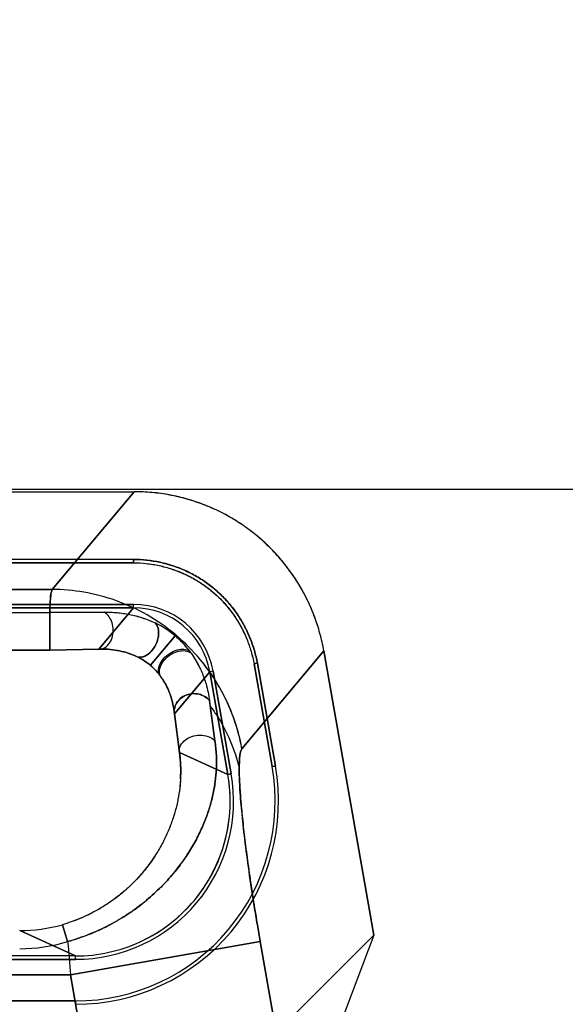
# Model space of a CAD drawing. Header units: millimetres. Extents: x 0 to 297, y 0 to 210.
# Tile 392 of 446: x 240.073 to 240.2, y 161.795 to 162.024. Entities that reach past the tile are written whole.
import ezdxf

# ---------------------------------------------------------------- set-up
doc = ezdxf.new("R2010")
doc.units = ezdxf.units.MM
doc.header["$LTSCALE"] = 16.335
doc.layers.get('0').update_dxf_attribs({"linetype": 'CONTINUOUS'})
for name, color, linetype in [('AXES_REF', 7, 'CONTINUOUS'), ('INTFCLR_1', 7, 'CONTINUOUS'), ('INTFCLR_144815', 7, 'CONTINUOUS'), ('INTFCLR_72935', 7, 'CONTINUOUS')]:
    doc.layers.add(name, color=color, linetype=linetype)

msp = doc.modelspace()

# ---------------------------------------------------------------- linework, layer by layer
at = {"color": 7, "linetype": 'Continuous'}
for radius in [8.7262453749, 8.7255, 8.6696226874]:
    msp.add_circle((241.415033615, 154.4105885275), radius, dxfattribs=at)
msp.add_arc((241.415033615, 154.4105885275), 8.64, 278.2771290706, 261.7228709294, dxfattribs=at)
at = {"layer": 'AXES_REF', "color": 9, "linetype": 'Continuous'}
msp.add_arc((241.415033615, 154.4105885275), 7.9600610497, 94.4118118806, 85.5881881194, dxfattribs=at)
at = {"layer": 'INTFCLR_1', "color": 6, "linetype": 'Continuous'}
for p, q in [((239.9943977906, 161.9146244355), (240.0991661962, 161.9146244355)), ((240.0990317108, 161.8988744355), (239.994532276, 161.8988744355)), ((239.994532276, 161.8980870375), (240.0990317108, 161.8980870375)), ((240.0990316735, 161.8988595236), (240.0990317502, 161.8980711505)), ((240.0990317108, 161.8884118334), (239.994532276, 161.8884118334)), ((239.994532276, 161.8876244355), (240.0990317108, 161.8876244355)), ((240.1549717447, 161.8114652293), (240.1433139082, 161.8775801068)), ((240.1217377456, 161.8489922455), (240.1175228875, 161.8728958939)), ((240.127035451, 161.8745732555), (240.1278118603, 161.8747100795)), ((240.1270511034, 161.8745759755), (240.1312659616, 161.8506723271)), ((240.127826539, 161.8747127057), (240.1320413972, 161.8508090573)), ((240.1167474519, 161.8727591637), (240.12096231, 161.8488555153)), ((240.1363407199, 161.7928342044), (240.1549717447, 161.8114652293)), ((240.1549717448, 161.8114652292), (240.1470154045, 161.7905461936)), ((240.0855066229, 161.8066244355), (240.008057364, 161.8066244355)), ((240.008057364, 161.8058370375), (240.0855066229, 161.8058370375)), ((240.0855066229, 161.7961618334), (240.008057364, 161.7961618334))]:
    msp.add_line(p, q, dxfattribs=at)
at = {"layer": 'INTFCLR_1', "color": 9, "linetype": 'Continuous'}
for p, q in [((240.0991661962, 161.9146244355), (240.0800906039, 161.8918910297)), ((240.013473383, 161.8918910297), (240.0800906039, 161.8918910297)), ((240.0990317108, 161.8876244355), (240.0909361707, 161.8779765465)), ((240.0990316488, 161.8876240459), (240.0990317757, 161.8884113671)), ((240.0140540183, 161.886490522), (240.0795099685, 161.886490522)), ((240.0795099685, 161.8777776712), (240.0795109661, 161.886490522)), ((240.0921963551, 161.8865993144), (240.0795099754, 161.8864904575)), ((240.1086955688, 161.8810950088), (240.1029314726, 161.8742399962)), ((240.0795099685, 161.8777804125), (240.0140540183, 161.8777804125)), ((240.0909361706, 161.8779765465), (240.0795099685, 161.8777804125)), ((240.1242383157, 161.8548467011), (240.1433139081, 161.8775801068)), ((240.1175224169, 161.8728958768), (240.116747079, 161.872759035)), ((240.1085357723, 161.8629728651), (240.1167474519, 161.8727591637)), ((240.1179620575, 161.8566720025), (240.1166873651, 161.8660416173)), ((240.1097019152, 161.8539557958), (240.1085357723, 161.8629728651)), ((240.12096231, 161.8488555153), (240.1097019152, 161.8539557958)), ((240.1320379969, 161.8508084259), (240.1312623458, 161.8506717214)), ((240.1209611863, 161.8488553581), (240.1217366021, 161.8489920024)), ((240.0836791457, 161.8099629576), (240.0824404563, 161.8139008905)), ((240.0855066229, 161.8066244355), (240.0725108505, 161.8125107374)), ((240.0843458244, 161.8022335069), (240.1284935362, 161.8100179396)), ((240.1284935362, 161.8100179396), (240.1568926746, 161.6489584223)), ((240.0855064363, 161.8058397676), (240.085506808, 161.806627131)), ((240.0092181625, 161.8022335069), (240.0843458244, 161.8022335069)), ((240.1113293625, 161.6492022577), (240.0843458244, 161.8022335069)), ((240.0855067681, 161.7961670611), (240.0855064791, 161.7953794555))]:
    msp.add_line(p, q, dxfattribs=at)
at = {"layer": 'INTFCLR_1', "color": 6, "linetype": 'Continuous'}
for centre, radius, start, end in [((240.099034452, 161.8696386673), 0.018772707, 9.9916339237, 90.00836582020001), ((240.0990363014, 161.8696407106), 0.0179830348, 9.9988799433, 90.00214762), ((240.0855237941, 161.842610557), 0.0472310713, 269.9791718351, 9.995450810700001), ((240.0855237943, 161.8426105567), 0.0464434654, 269.9788185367, 9.9953740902), ((240.0855237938, 161.8426105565), 0.0367707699, 269.9732464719, 9.9941571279), ((240.0854742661, 161.8426131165), 0.0360348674, 345.0078624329, 9.9935268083), ((240.085539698, 161.8426039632), 0.0359692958, 294.9813292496, 344.9949843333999), ((240.085507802, 161.8426554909), 0.0360310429, 269.9981249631, 294.9800008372)]:
    msp.add_arc(centre, radius, start, end, dxfattribs=at)
at = {"layer": 'INTFCLR_1', "color": 9, "linetype": 'Continuous'}
for centre, radius, start, end in [((240.0774132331, 161.8496055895), 0.0325803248, 356.8975223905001, 7.673181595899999), ((240.0725115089, 161.8486637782), 0.0361530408, 269.9989566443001, 285.9403577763), ((240.0724987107, 161.8470776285), 0.0387621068, 270.0179443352, 286.7644188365), ((242.1105935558, 161.9808944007), 2.0341090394, 184.8203971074, 185.0389249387)]:
    msp.add_arc(centre, radius, start, end, dxfattribs=at)
at = {"layer": 'INTFCLR_1', "color": 6, "linetype": 'Continuous'}
for points, knots in [([(240.1433139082, 161.8775801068), (240.1430717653, 161.8789533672), (240.1424598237, 161.8816791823), (240.141165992, 161.8856623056), (240.1395083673, 161.8895055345), (240.1375036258, 161.8931740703), (240.1351680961, 161.8966360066), (240.1325229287, 161.8998632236), (240.1295899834, 161.9028293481), (240.1263944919, 161.9055090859), (240.1229636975, 161.9078798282), (240.1193264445, 161.9099217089), (240.1155123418, 161.9116179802), (240.1115536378, 161.912952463), (240.1074855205, 161.9139148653), (240.1033445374, 161.914495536), (240.1005585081, 161.9146244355), (240.0991661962, 161.9146244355)], [0, 0, 0, 0, 0.0668459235, 0.1336927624, 0.2004837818, 0.2671935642, 0.3338090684, 0.4003837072, 0.4669352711, 0.5334824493, 0.6000118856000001, 0.6665555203, 0.7331501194, 0.7998260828, 0.8665291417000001, 0.9332563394, 1, 1, 1, 1]), ([(240.0990317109, 161.8988744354), (240.1000443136, 161.898874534), (240.1020961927, 161.8987606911), (240.1051741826, 161.8982560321), (240.1082377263, 161.8974156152), (240.1112205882, 161.8962459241), (240.114039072, 161.8947792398), (240.1166405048, 161.8930466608), (240.1190059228, 161.8910644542), (240.1211506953, 161.8888215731), (240.1230767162, 161.8863245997), (240.1247519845, 161.8835983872), (240.1261284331, 161.8807118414), (240.1271749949, 161.8777407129), (240.12764938, 161.8757179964), (240.127826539, 161.8747127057)], [0, 0, 0, 0, 0.07448509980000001, 0.1508136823, 0.2290298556, 0.307717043, 0.3860546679, 0.4622959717, 0.5371773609, 0.612604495, 0.6901286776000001, 0.7687085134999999, 0.8475354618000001, 0.9249132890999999, 1, 1, 1, 1]), ([(240.0990317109, 161.8980870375), (240.1000147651, 161.8980871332), (240.1020092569, 161.8979761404), (240.1050038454, 161.8974842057), (240.1079885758, 161.8966647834), (240.1108951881, 161.8955256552), (240.1136396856, 161.8940973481), (240.1161662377, 161.8924164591), (240.1184613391, 161.8904927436), (240.1205436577, 161.8883161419), (240.1224193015, 161.8858849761), (240.1240536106, 161.8832273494), (240.1253968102, 161.8804130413), (240.1264170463, 161.8775200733), (240.1268790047, 161.8755525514), (240.1270511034, 161.8745759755)], [0, 0, 0, 0, 0.0743165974, 0.150660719, 0.2290133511, 0.3078648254, 0.3862250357, 0.4624617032, 0.5368207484, 0.6121572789, 0.6897410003, 0.7685183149, 0.8475763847, 0.9250355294, 1, 1, 1, 1])]:
    msp.add_open_spline(points, degree=3, knots=knots, dxfattribs=at)
at = {"layer": 'INTFCLR_1', "color": 9, "linetype": 'Continuous'}
for points, knots in [([(240.0800906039, 161.8918910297), (240.0797012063, 161.8909628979), (240.0796516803, 161.8890889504), (240.0795342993, 161.8872965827), (240.0795099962, 161.8864902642)], [0, 0, 0, 0, 0.5551027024, 1, 1, 1, 1]), ([(240.1242383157, 161.8548467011), (240.1233354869, 161.8597827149), (240.1206428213, 161.8671751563), (240.1147100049, 161.8757438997), (240.1089856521, 161.8814990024), (240.1023278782, 161.8861359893), (240.0950720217, 161.8894671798), (240.0875922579, 161.8914279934), (240.0825499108, 161.8918753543), (240.0800906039, 161.8918910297)], [0, 0, 0, 0, 0.2414202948, 0.3694300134, 0.4995741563, 0.6297182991, 0.7577280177, 0.8816758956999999, 1, 1, 1, 1]), ([(240.0921963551, 161.8865993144), (240.0926911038, 161.8866100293), (240.0936813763, 161.8866043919), (240.0951648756, 161.8865130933), (240.0966448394, 161.8863403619), (240.0981188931, 161.8860828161), (240.0995889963, 161.8857402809), (240.1015857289, 161.8851499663), (240.1030567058, 161.884557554), (240.1040235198, 161.88409627)], [0, 0, 0, 0, 0.1217256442, 0.2434407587, 0.3654230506, 0.4880412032, 0.611327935, 0.7365038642, 1, 1, 1, 1]), ([(240.0909361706, 161.8779765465), (240.0912379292, 161.8779670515), (240.0921571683, 161.8781080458), (240.0933506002, 161.8790754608), (240.0941132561, 161.8806492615), (240.0943628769, 161.8823849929), (240.0940548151, 161.884571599), (240.0930745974, 161.8860906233), (240.0921963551, 161.8865993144)], [0, 0, 0, 0, 0.0828419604, 0.248656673, 0.3959508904, 0.5556034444, 0.7215094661, 1, 1, 1, 1]), ([(240.0995463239, 161.8763697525), (240.0997802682, 161.8762326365), (240.100642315, 161.875960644), (240.1021394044, 161.8764710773), (240.1035140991, 161.8777721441), (240.1044797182, 161.8794682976), (240.1050411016, 161.8816383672), (240.1047116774, 161.8834520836), (240.1040235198, 161.88409627)], [0, 0, 0, 0, 0.0728072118, 0.2336703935, 0.3928806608, 0.5765480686, 0.7469083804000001, 1, 1, 1, 1]), ([(240.1086955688, 161.8810950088), (240.108293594, 161.8814334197), (240.106830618, 161.8825742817), (240.105221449, 161.8835216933), (240.1040235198, 161.88409627)], [0, 0, 0, 0, 0.2834098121, 1, 1, 1, 1]), ([(240.1123659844, 161.8771097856), (240.1116117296, 161.8781599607), (240.1104291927, 161.8795448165), (240.1090907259, 161.8807633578), (240.1086955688, 161.8810950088)], [0, 0, 0, 0, 0.7147984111, 1, 1, 1, 1]), ([(240.0995463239, 161.8763697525), (240.0993641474, 161.8764532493), (240.0986547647, 161.8767633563), (240.0972351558, 161.8772717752), (240.0945624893, 161.8779106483), (240.0923731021, 161.8780459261), (240.0909361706, 161.8779765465)], [0, 0, 0, 0, 0.06807901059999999, 0.2629695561, 0.5112822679, 1, 1, 1, 1]), ([(240.1029314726, 161.8742399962), (240.1026187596, 161.8745037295), (240.1015591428, 161.875319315), (240.1003885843, 161.8759832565), (240.0995463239, 161.8763697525)], [0, 0, 0, 0, 0.3062458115, 1, 1, 1, 1]), ([(240.1055506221, 161.8713340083), (240.1054077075, 161.8715418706), (240.1046422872, 161.8725995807), (240.1037375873, 161.873561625), (240.1029314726, 161.8742399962)], [0, 0, 0, 0, 0.1931752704, 1, 1, 1, 1]), ([(240.1085357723, 161.8629728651), (240.1084683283, 161.8633146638), (240.1084261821, 161.8643427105), (240.1090848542, 161.865849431), (240.1104811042, 161.867046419), (240.1121268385, 161.8676536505), (240.1143843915, 161.8677130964), (240.1160216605, 161.8668762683), (240.1166873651, 161.8660416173)], [0, 0, 0, 0, 0.0918279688, 0.2664716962, 0.4106198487, 0.5669431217, 0.7185990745, 1, 1, 1, 1]), ([(240.1097019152, 161.8539557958), (240.109478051, 161.8550138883), (240.1105618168, 161.8568220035), (240.1126113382, 161.8577537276), (240.1150158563, 161.8582054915), (240.1171187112, 161.8576213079), (240.1179620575, 161.8566720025)], [0, 0, 0, 0, 0.3066250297, 0.4693230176, 0.6399910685, 1, 1, 1, 1]), ([(240.0836791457, 161.8099629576), (240.0853920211, 161.8104417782), (240.0879156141, 161.8112967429), (240.0911499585, 161.812687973), (240.0942044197, 161.8142024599), (240.0970834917, 161.8159082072), (240.0997634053, 161.8177861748), (240.1022298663, 161.8196914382), (240.1050162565, 161.8221834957), (240.1074910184, 161.8248404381), (240.1092560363, 161.8269913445), (240.1108202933, 161.829095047), (240.1125389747, 161.8317124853), (240.1142548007, 161.834877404), (240.1154283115, 161.8375095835), (240.1162064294, 161.8395901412), (240.1168674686, 161.8416108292), (240.1175286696, 161.8441202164), (240.1180627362, 161.8471490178), (240.1183375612, 161.8502206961), (240.1183310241, 161.8528360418), (240.1181784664, 161.8549970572), (240.1180462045, 161.8561075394), (240.1179620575, 161.8566720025)], [0, 0, 0, 0, 0.0846790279, 0.1265423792, 0.1675743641, 0.2469402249, 0.2855534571, 0.3233299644, 0.3952791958, 0.4632482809, 0.4959837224, 0.5277121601, 0.5880303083, 0.6448872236, 0.6989389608, 0.7250910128, 0.7506183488, 0.8001415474, 0.8485001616, 0.8968801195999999, 0.9467865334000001, 0.97282809, 1, 1, 1, 1]), ([(240.1284935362, 161.8100179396), (240.1282665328, 161.8113053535), (240.127789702, 161.814069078), (240.1268973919, 161.8195019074), (240.1258932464, 161.8261314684), (240.1249152, 161.8334985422), (240.1241855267, 161.8400672), (240.1237414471, 161.8455866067), (240.1235471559, 161.8499425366), (240.1236893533, 161.8528350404), (240.1239035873, 161.854447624), (240.1242383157, 161.8548467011)], [0, 0, 0, 0, 0.0866994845, 0.1859976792, 0.3651386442, 0.531336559, 0.6789616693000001, 0.8030517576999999, 0.8995236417, 0.9654554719, 1, 1, 1, 1]), ([(240.109945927, 161.8478422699), (240.1099077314, 161.8471225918), (240.1097701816, 161.8455178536), (240.1093819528, 161.8430319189), (240.1088645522, 161.840832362), (240.1083436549, 161.8390660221), (240.1077324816, 161.8372550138), (240.1068140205, 161.8349742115), (240.1054523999, 161.8322452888), (240.1040924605, 161.8299946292), (240.1028430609, 161.82819727), (240.1014483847, 161.8263648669), (240.0994791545, 161.8241156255), (240.0972556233, 161.8220095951), (240.0952874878, 161.8204039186), (240.093152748, 161.8188334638), (240.0908545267, 161.8174066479), (240.0884112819, 161.8161489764), (240.0858302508, 161.8149962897), (240.0838114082, 161.8142925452), (240.0824404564, 161.8139008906)], [0, 0, 0, 0, 0.04646324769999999, 0.103758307, 0.1620592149, 0.1919913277, 0.2224588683, 0.2852597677, 0.3503341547, 0.4188788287, 0.4545779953, 0.4914186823, 0.5672977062, 0.6470271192, 0.6885387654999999, 0.730992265, 0.8178274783, 0.8625530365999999, 0.9080781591, 1, 1, 1, 1])]:
    msp.add_open_spline(points, degree=3, knots=knots, dxfattribs=at)
at = {"layer": 'INTFCLR_1', "color": 7, "linetype": 'Continuous'}
for points, knots in [([(240.1053557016, 161.8716241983), (240.1051721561, 161.8718311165), (240.1047275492, 161.8726335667), (240.1049212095, 161.8742236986), (240.1059351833, 161.8758463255), (240.1074257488, 161.8771267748), (240.1094692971, 161.8780880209), (240.1113272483, 161.8780755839), (240.1120869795, 161.8775062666)], [0, 0, 0, 0, 0.0736077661, 0.2353425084, 0.3944774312, 0.5776473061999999, 0.7473499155, 1, 1, 1, 1]), ([(240.1055506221, 161.8713340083), (240.1053667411, 161.8715513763), (240.1049268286, 161.8723746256), (240.105120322, 161.8739810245), (240.1061496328, 161.8756058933), (240.1076558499, 161.8768621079), (240.1097368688, 161.8777830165), (240.1116040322, 161.8777016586), (240.1123659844, 161.8771097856)], [0, 0, 0, 0, 0.07518522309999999, 0.2381590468, 0.3961133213, 0.5770656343, 0.7452146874, 1, 1, 1, 1]), ([(240.1120869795, 161.8775062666), (240.1122613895, 161.8772746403), (240.112706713, 161.8766304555), (240.1134451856, 161.8755023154), (240.1142130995, 161.8741156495), (240.1148897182, 161.8726787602), (240.1154407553, 161.8712865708), (240.1161568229, 161.869112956), (240.1165224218, 161.8673484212), (240.1166873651, 161.8660416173)], [0, 0, 0, 0, 0.0696778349, 0.18811979, 0.3239102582, 0.450190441, 0.5695633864, 0.6834678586, 1, 1, 1, 1]), ([(240.1085357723, 161.8629728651), (240.1084346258, 161.8639760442), (240.1081273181, 161.8656911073), (240.1073997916, 161.867904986), (240.1065237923, 161.8698127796), (240.105810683, 161.8709908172), (240.1053557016, 161.8716241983)], [0, 0, 0, 0, 0.3247467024, 0.55831743, 0.7488195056, 1, 1, 1, 1])]:
    msp.add_open_spline(points, degree=3, knots=knots, dxfattribs=at)
at = {"layer": 'INTFCLR_144815', "color": 6, "linetype": 'Continuous'}
msp.add_line((239.2550707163, 161.9152143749), (240.8384932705, 161.9152143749), dxfattribs=at)
at = {"layer": 'INTFCLR_72935', "color": 6, "linetype": 'Continuous'}
for p, q in [((239.9943977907, 161.9146244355), (240.0991661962, 161.9146244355)), ((240.0990317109, 161.8988744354), (239.9945322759, 161.8988744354)), ((240.0990317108, 161.8980870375), (239.994532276, 161.8980870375)), ((240.0990317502, 161.8980711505), (240.0990316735, 161.8988595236)), ((239.994532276, 161.8884118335), (240.0990317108, 161.8884118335)), ((240.0990317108, 161.8876244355), (239.994532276, 161.8876244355)), ((240.1433139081, 161.8775801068), (240.1549710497, 161.8114691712)), ((240.1175228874, 161.8728958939), (240.1217377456, 161.8489922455)), ((240.1278118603, 161.8747100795), (240.127035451, 161.8745732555)), ((240.1312659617, 161.8506723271), (240.1270511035, 161.8745759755)), ((240.1320413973, 161.8508090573), (240.1278265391, 161.8747127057)), ((240.12096231, 161.8488555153), (240.1167474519, 161.8727591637)), ((240.1549710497, 161.8114691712), (240.1363360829, 161.7928342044)), ((240.1549710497, 161.8114691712), (240.147013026, 161.7905457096)), ((240.0855066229, 161.8066244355), (240.008057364, 161.8066244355)), ((240.085506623, 161.8058370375), (240.008057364, 161.8058370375)), ((240.008057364, 161.7961618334), (240.085506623, 161.7961618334))]:
    msp.add_line(p, q, dxfattribs=at)
at = {"layer": 'INTFCLR_72935', "color": 9, "linetype": 'Continuous'}
for p, q in [((240.0800906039, 161.8918910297), (240.0991661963, 161.9146244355)), ((240.0800906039, 161.8918910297), (240.013473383, 161.8918910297)), ((240.0909361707, 161.8779765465), (240.0990317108, 161.8876244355)), ((240.0990317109, 161.8876240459), (240.0990317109, 161.888411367)), ((240.0140540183, 161.886490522), (240.0795099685, 161.886490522)), ((240.0795099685, 161.886490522), (240.0921963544, 161.8865993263)), ((240.0795099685, 161.886490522), (240.0795099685, 161.8777776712)), ((240.1029314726, 161.8742399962), (240.108695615, 161.8810950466)), ((240.0140540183, 161.8777804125), (240.0795099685, 161.8777804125)), ((240.0795099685, 161.8777804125), (240.0909361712, 161.8779765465)), ((240.1433139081, 161.8775801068), (240.1242383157, 161.854846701)), ((240.1175224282, 161.872895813), (240.1167470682, 161.8727590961)), ((240.1167474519, 161.8727591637), (240.1085357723, 161.8629728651)), ((240.1168451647, 161.8647878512), (240.1179620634, 161.8566719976)), ((240.1085357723, 161.8629728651), (240.1097019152, 161.8539557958)), ((240.1097019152, 161.8539557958), (240.12096231, 161.8488555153)), ((240.1312623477, 161.8506717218), (240.1320379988, 161.8508084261)), ((240.1217365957, 161.8489920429), (240.1209611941, 161.8488553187)), ((240.0824404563, 161.8139008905), (240.0836791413, 161.8099629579)), ((240.0725108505, 161.8125107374), (240.0855066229, 161.8066244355)), ((240.1284935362, 161.8100179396), (240.0843458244, 161.8022335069)), ((240.1568926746, 161.6489584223), (240.1284935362, 161.8100179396)), ((240.0855066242, 161.8058397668), (240.0855066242, 161.8066271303)), ((240.0843458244, 161.8022335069), (240.0092181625, 161.8022335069)), ((240.0843458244, 161.8022335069), (240.1113293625, 161.6492022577)), ((240.0855064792, 161.7953794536), (240.0855067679, 161.7961670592))]:
    msp.add_line(p, q, dxfattribs=at)
at = {"layer": 'INTFCLR_72935', "color": 6, "linetype": 'Continuous'}
for centre, radius, start, end in [((240.099034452, 161.8696386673), 0.018772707, 9.991633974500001, 90.0083661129), ((240.0990361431, 161.8696408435), 0.0179830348, 9.9978529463, 90.0011212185), ((240.0855237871, 161.8426105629), 0.0472310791, 269.9791805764, 9.9954422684), ((240.0855237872, 161.8426105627), 0.0464434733, 269.9788274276, 9.995365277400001), ((240.0855237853, 161.8426105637), 0.0367707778, 269.9732598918, 9.9941438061), ((240.085539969, 161.842603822), 0.0359689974, 294.9805463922, 10.0015757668), ((240.0855083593, 161.8426529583), 0.0360284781, 269.9972385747, 294.9808983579)]:
    msp.add_arc(centre, radius, start, end, dxfattribs=at)
at = {"layer": 'INTFCLR_72935', "color": 9, "linetype": 'Continuous'}
for centre, radius, start, end in [((240.4234312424, 161.9041586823), 0.3091036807, 187.0833765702, 187.3176961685), ((240.0725114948, 161.8486638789), 0.0361531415, 269.9989789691, 285.9403354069), ((240.072498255, 161.8470806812), 0.0387651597, 270.0186165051, 286.7637561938), ((242.1097903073, 161.980826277), 2.0333029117, 184.8203862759, 185.0390007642)]:
    msp.add_arc(centre, radius, start, end, dxfattribs=at)
at = {"layer": 'INTFCLR_72935', "color": 6, "linetype": 'Continuous'}
for points, knots in [([(240.1433139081, 161.8775801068), (240.1430714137, 161.8789553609), (240.1424545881, 161.8817005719), (240.1411480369, 161.8857139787), (240.1394683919, 161.8895906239), (240.1374414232, 161.8932768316), (240.1350864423, 161.8967460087), (240.132423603, 161.899973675), (240.129475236, 161.9029350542), (240.1262690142, 161.9056043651), (240.1228340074, 161.9079602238), (240.119198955, 161.9099850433), (240.1153949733, 161.9116627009), (240.1114592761, 161.9129787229), (240.1074205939, 161.913925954), (240.1033129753, 161.9144971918), (240.1005472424, 161.9146244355), (240.0991661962, 161.9146244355)], [0, 0, 0, 0, 0.0669429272, 0.134649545, 0.2020436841, 0.2691704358, 0.3360150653, 0.4027512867, 0.4694641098, 0.536045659, 0.6024530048, 0.6688476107, 0.7352235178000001, 0.8014660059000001, 0.8674993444, 0.933796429, 1, 1, 1, 1]), ([(240.1278265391, 161.8747127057), (240.1276506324, 161.8757108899), (240.1271670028, 161.8777117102), (240.1261611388, 161.8806569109), (240.1248167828, 161.8835104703), (240.1231686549, 161.8862137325), (240.1212433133, 161.8887154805), (240.1190699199, 161.8909859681), (240.1166707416, 161.8930074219), (240.1140561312, 161.8947690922), (240.1112469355, 161.896248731), (240.1082794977, 161.8974188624), (240.1052131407, 161.8982592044), (240.1021172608, 161.8987444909), (240.100050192, 161.8988745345), (240.0990317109, 161.8988744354)], [0, 0, 0, 0, 0.0745499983, 0.1510769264, 0.2285625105, 0.3060654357, 0.3835108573, 0.4602971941, 0.5368032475, 0.6138228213, 0.6917426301, 0.7698681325, 0.8479928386, 0.9250884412, 1, 1, 1, 1]), ([(240.0990317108, 161.8980870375), (240.1000148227, 161.8980871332), (240.1020103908, 161.8979602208), (240.1050007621, 161.8974961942), (240.1079646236, 161.8966901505), (240.1108362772, 161.8955671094), (240.1135608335, 161.8941441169), (240.1161048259, 161.892444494), (240.1184480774, 161.8904862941), (240.1205782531, 161.8882779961), (240.1224712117, 161.8858352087), (240.1240944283, 161.8831877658), (240.1254182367, 161.8803896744), (240.1264044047, 161.8775057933), (240.1268795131, 161.8755496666), (240.1270511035, 161.8745759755)], [0, 0, 0, 0, 0.0743145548, 0.1508278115, 0.2284084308, 0.3059923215, 0.3834718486, 0.4602992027, 0.5368234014, 0.6138679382, 0.6917878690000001, 0.7699620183, 0.8481650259, 0.9252634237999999, 1, 1, 1, 1])]:
    msp.add_open_spline(points, degree=3, knots=knots, dxfattribs=at)
at = {"layer": 'INTFCLR_72935', "color": 9, "linetype": 'Continuous'}
for points, knots in [([(240.0795099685, 161.886490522), (240.0795332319, 161.8872618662), (240.0796496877, 161.8890544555), (240.0796875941, 161.8909308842), (240.0800906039, 161.8918910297)], [0, 0, 0, 0, 0.4256475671, 1, 1, 1, 1]), ([(240.1242383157, 161.854846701), (240.1237958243, 161.8572659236), (240.1224801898, 161.8621531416), (240.1199720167, 161.8676078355), (240.1172425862, 161.8720826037), (240.1140480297, 161.8764111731), (240.108985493, 161.8814986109), (240.1023279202, 161.8861360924), (240.0950720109, 161.8894671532), (240.0875922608, 161.8914280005), (240.0825499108, 161.8918753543), (240.0800906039, 161.8918910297)], [0, 0, 0, 0, 0.1182099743, 0.2420382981, 0.2870462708, 0.3700382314, 0.5000568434, 0.6300754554, 0.757961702, 0.8817900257, 1, 1, 1, 1]), ([(240.0921963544, 161.8865993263), (240.0926907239, 161.8866100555), (240.0936790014, 161.88660446), (240.095157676, 161.8865136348), (240.0966302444, 161.8863421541), (240.0980975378, 161.8860868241), (240.0995652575, 161.8857466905), (240.1015676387, 161.88515659), (240.1030451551, 161.884562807), (240.1040167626, 161.8840995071)], [0, 0, 0, 0, 0.1217075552, 0.2431002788, 0.3644575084, 0.4864082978, 0.6094872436, 0.7350626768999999, 1, 1, 1, 1]), ([(240.0909361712, 161.8779765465), (240.0912379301, 161.8779670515), (240.0921572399, 161.8781079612), (240.0933500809, 161.8790760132), (240.0941226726, 161.8806682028), (240.094362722, 161.8824079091), (240.0940419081, 161.8845901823), (240.093074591, 161.8860906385), (240.0921963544, 161.8865993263)], [0, 0, 0, 0, 0.0828448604, 0.2486660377, 0.3959473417, 0.5613616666, 0.7215017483, 1, 1, 1, 1]), ([(240.1040167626, 161.8840995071), (240.1042292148, 161.8839007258), (240.1047893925, 161.883083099), (240.1049579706, 161.8814122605), (240.1044810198, 161.8794620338), (240.1034969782, 161.877780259), (240.1020039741, 161.8762923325), (240.1002666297, 161.8759472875), (240.0995414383, 161.8763719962)], [0, 0, 0, 0, 0.0782851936, 0.2595537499, 0.4302754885, 0.6143230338, 0.7738717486, 1, 1, 1, 1]), ([(240.108695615, 161.8810950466), (240.1082931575, 161.8814340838), (240.1068276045, 161.8825756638), (240.1052167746, 161.8835253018), (240.1040167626, 161.8840995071)], [0, 0, 0, 0, 0.2834458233, 1, 1, 1, 1]), ([(240.1123644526, 161.8771121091), (240.1116105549, 161.8781618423), (240.1104289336, 161.8795465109), (240.1090898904, 161.880762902), (240.108695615, 161.8810950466)], [0, 0, 0, 0, 0.7148501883, 1, 1, 1, 1]), ([(240.0909361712, 161.8779765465), (240.0912957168, 161.8779939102), (240.0923721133, 161.8780161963), (240.0941704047, 161.8779042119), (240.0967179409, 161.8774539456), (240.098500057, 161.8768489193), (240.0995414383, 161.8763719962)], [0, 0, 0, 0, 0.1223166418, 0.3656786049, 0.6107925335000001, 1, 1, 1, 1]), ([(240.1055493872, 161.8713358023), (240.105365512, 161.8715531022), (240.1049255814, 161.8723762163), (240.1051190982, 161.8739824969), (240.1061483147, 161.8756073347), (240.1076544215, 161.8768637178), (240.1097352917, 161.8777848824), (240.1116024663, 161.8777038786), (240.1123644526, 161.8771121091)], [0, 0, 0, 0, 0.0751731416, 0.2381354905, 0.3960945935, 0.5770577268, 0.7452154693, 1, 1, 1, 1]), ([(240.0995414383, 161.8763719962), (240.0997811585, 161.876262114), (240.1009821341, 161.8756756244), (240.1021115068, 161.8749321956), (240.1029314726, 161.8742399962)], [0, 0, 0, 0, 0.1972687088, 1, 1, 1, 1]), ([(240.1123644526, 161.8771121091), (240.1127253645, 161.876611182), (240.113376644, 161.875620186), (240.1142095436, 161.8741239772), (240.1148876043, 161.8726831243), (240.1154398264, 161.8712887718), (240.1161560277, 161.8691138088), (240.1165205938, 161.8673487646), (240.1166867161, 161.8660420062)], [0, 0, 0, 0, 0.1543393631, 0.2960535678, 0.4277520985, 0.5521347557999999, 0.6707049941, 1, 1, 1, 1]), ([(240.1029314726, 161.8742399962), (240.1032422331, 161.8739782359), (240.1042036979, 161.8730926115), (240.1050395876, 161.8720769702), (240.1055493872, 161.8713358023)], [0, 0, 0, 0, 0.3111406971, 1, 1, 1, 1]), ([(240.1055493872, 161.8713358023), (240.1056150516, 161.8712403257), (240.1059841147, 161.8706911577), (240.1066201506, 161.8696068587), (240.1073980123, 161.8679082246), (240.1081273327, 161.8656924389), (240.1084346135, 161.8639761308), (240.1085357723, 161.8629728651)], [0, 0, 0, 0, 0.0387644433, 0.2213369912, 0.4197534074, 0.6626762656, 1, 1, 1, 1]), ([(240.1166867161, 161.8660420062), (240.1161773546, 161.8666806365), (240.1149495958, 161.8674676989), (240.1129911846, 161.8677437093), (240.1112718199, 161.8674137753), (240.1091574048, 161.866228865), (240.10829793, 161.8641782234), (240.1085357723, 161.8629728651)], [0, 0, 0, 0, 0.2173092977, 0.3620274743, 0.5197005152, 0.673164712, 1, 1, 1, 1]), ([(240.116845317, 161.864787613), (240.1173596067, 161.8641021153), (240.1204452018, 161.859705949), (240.1226313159, 161.8546156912), (240.1236063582, 161.850205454)], [0, 0, 0, 0, 0.1594749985, 1, 1, 1, 1]), ([(240.1097019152, 161.8539557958), (240.1094780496, 161.855013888), (240.110561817, 161.8568220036), (240.1126113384, 161.8577537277), (240.1150158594, 161.8582054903), (240.1171187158, 161.8576213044), (240.1179620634, 161.8566719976)], [0, 0, 0, 0, 0.3066248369, 0.4693227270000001, 0.6399907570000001, 1, 1, 1, 1]), ([(240.1179620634, 161.8566719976), (240.1180447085, 161.8561088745), (240.1181776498, 161.8549996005), (240.1183320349, 161.8528366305), (240.118337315, 161.8502111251), (240.1181047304, 161.8476334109), (240.1177917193, 161.8456113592), (240.1173883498, 161.8435876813), (240.116717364, 161.8410430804), (240.1156365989, 161.8379791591), (240.1142522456, 161.8348660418), (240.1128391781, 161.8322646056), (240.1115255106, 161.8301677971), (240.11004751, 161.8280039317), (240.1079361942, 161.8253112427), (240.1055302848, 161.8227317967), (240.103371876, 161.8207182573), (240.1009991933, 161.8186895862), (240.0984151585, 161.8167922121), (240.0956373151, 161.8150487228), (240.0926610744, 161.8133840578), (240.0887036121, 161.8115623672), (240.085384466, 161.8104364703), (240.0836791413, 161.8099629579)], [0, 0, 0, 0, 0.0270982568, 0.053163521, 0.1032157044, 0.1519082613, 0.1762235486, 0.2006098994, 0.2501282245, 0.3013683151, 0.3551328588, 0.4121800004, 0.4421490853, 0.4729116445, 0.5369113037, 0.6048524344, 0.6406131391, 0.6774064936, 0.7534415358, 0.7929537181, 0.8335068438, 0.9157353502, 1, 1, 1, 1]), ([(240.1242383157, 161.854846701), (240.1238924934, 161.8544342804), (240.1236855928, 161.8527531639), (240.1236063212, 161.8512392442), (240.1236063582, 161.850205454)], [0, 0, 0, 0, 0.3423780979, 1, 1, 1, 1]), ([(240.1097019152, 161.8539557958), (240.1097671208, 161.8534717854), (240.1098743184, 161.8525158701), (240.1099995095, 161.8506435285), (240.1100060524, 161.848358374), (240.1097941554, 161.8456608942), (240.1093750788, 161.8429978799), (240.1087476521, 161.8403406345), (240.1079000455, 161.8376691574), (240.1068099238, 161.8349679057), (240.1056886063, 161.8327184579), (240.1046465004, 161.8309114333), (240.1034745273, 161.829062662), (240.101802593, 161.8267690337), (240.0998833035, 161.8245775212), (240.0981642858, 161.8228702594), (240.0962744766, 161.8211671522), (240.0942146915, 161.8195736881), (240.0919951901, 161.8181145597), (240.0896215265, 161.8167291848), (240.0864631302, 161.8152162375), (240.0838047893, 161.8142905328), (240.0824404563, 161.8139008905)], [0, 0, 0, 0, 0.0278238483, 0.05477804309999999, 0.1068808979, 0.1578472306, 0.2087752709, 0.260313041, 0.313251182, 0.3682973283, 0.4261053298, 0.4562777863, 0.4871092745, 0.5507798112, 0.6177646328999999, 0.6528285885, 0.6887601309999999, 0.7626546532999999, 0.8008927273, 0.8400299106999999, 0.9191643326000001, 1, 1, 1, 1]), ([(240.1236063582, 161.850205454), (240.1236063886, 161.8491491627), (240.123681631, 161.8467997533), (240.1239417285, 161.842951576), (240.124360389, 161.8384774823), (240.1249304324, 161.8334623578), (240.1256420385, 161.8280013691), (240.1264820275, 161.8221982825), (240.1272308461, 161.8174546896), (240.1279106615, 161.8133681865), (240.1282665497, 161.8113053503), (240.1284935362, 161.8100179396)], [0, 0, 0, 0, 0.0782080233, 0.1739605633, 0.2855419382, 0.4108856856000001, 0.5476541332, 0.6932768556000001, 0.8450127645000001, 0.9032096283, 1, 1, 1, 1])]:
    msp.add_open_spline(points, degree=3, knots=knots, dxfattribs=at)

doc.saveas('drawing.dxf')
